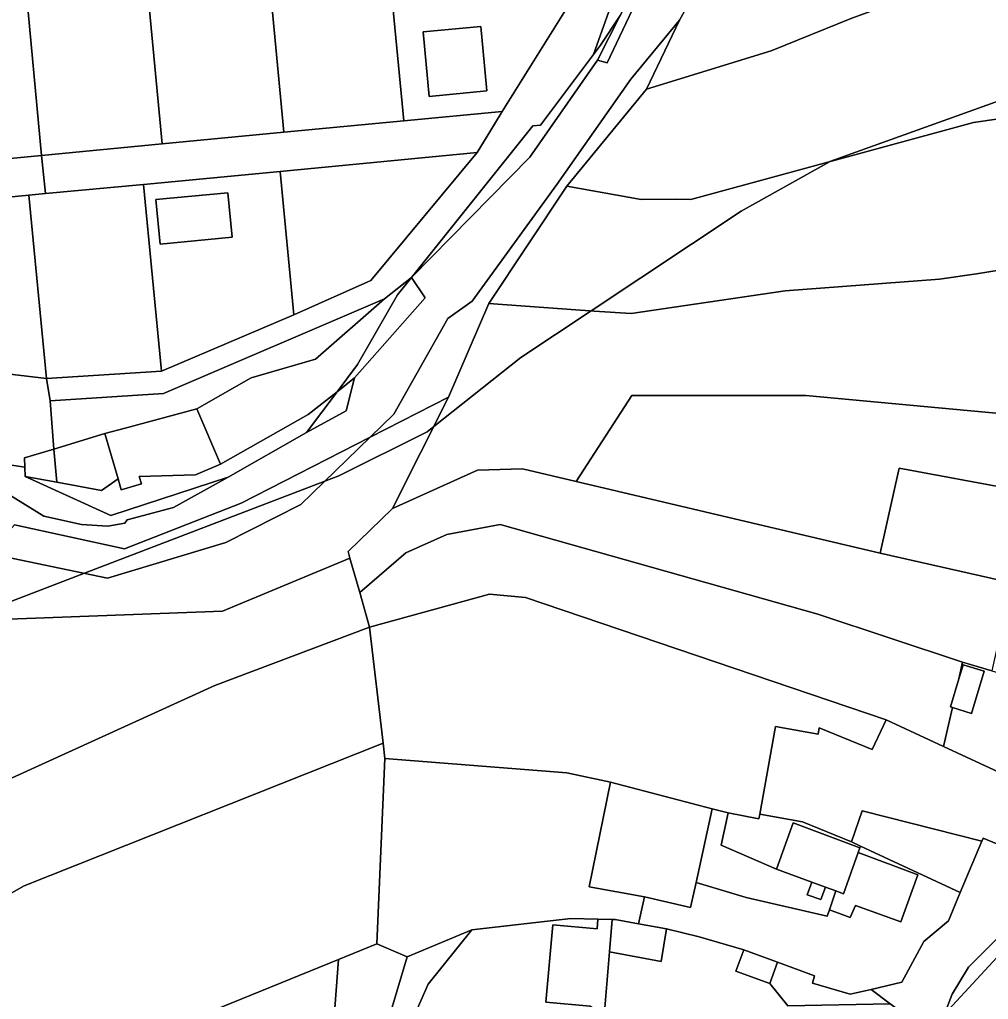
# Model space of a CAD drawing. Extents: x -502026 to -497664, y -1143484 to -1138019.
# Drawn here: x -498691.9 to -498516.2, y -1140500.5 to -1140322.7 of the extents above; entities that cross this region are included whole.
import ezdxf

# ---------------------------------------------------------------- set-up
doc = ezdxf.new("R2010")
doc.units = 0
for name, color, linetype in [('25', 7, 'Continuous'), ('31', 7, 'Continuous'), ('37', 7, 'Continuous'), ('49', 7, 'Continuous'), ('55', 7, 'Continuous'), ('62', 7, 'Continuous'), ('7', 7, 'Continuous')]:
    doc.layers.add(name, color=color, linetype=linetype)

msp = doc.modelspace()

# ---------------------------------------------------------------- linework, layer by layer
at = {"layer": '25'}
for points in [[(-498524.47, -1140265.81), (-498524.65, -1140268.85), (-498528.99, -1140268.6), (-498529.81, -1140282.37), (-498525.52, -1140282.63), (-498526.04, -1140291.37), (-498518.99, -1140291.71), (-498519.32, -1140295.92), (-498518.56, -1140303.28), (-498499.91, -1140301.37), (-498499.65, -1140303.89), (-498501.48, -1140304.88), (-498504.88, -1140306.73), (-498515.08, -1140312.18), (-498536.12, -1140320.73), (-498540.92, -1140322.47), (-498555.6, -1140328.41), (-498578.18, -1140335.35), (-498572.23, -1140322.83), (-498567.78, -1140314.8), (-498551.32, -1140274.05), (-498542.86, -1140265.2), (-498524.67, -1140263.71)], [(-498504.63, -1140331.64), (-498501.79, -1140338.9), (-498518.88, -1140341.39), (-498570.17, -1140355.34), (-498572.95, -1140355.31), (-498579.13, -1140355.34), (-498592.67, -1140352.97), (-498578.18, -1140335.35), (-498555.6, -1140328.41), (-498540.92, -1140322.47), (-498536.12, -1140320.73), (-498515.08, -1140312.18), (-498510.95, -1140322.38), (-498508.62, -1140321.44)], [(-498642.15, -1140376.28), (-498644.63, -1140350.25), (-498608.89, -1140346.84), (-498628.17, -1140370.07)], [(-498634.32, -1140390.23), (-498639.53, -1140394.37), (-498655.48, -1140403.38), (-498659.72, -1140393.33), (-498649.9, -1140387.72), (-498638.24, -1140384.31), (-498625.74, -1140373.36), (-498620.83, -1140369.5), (-498623.34, -1140372.65), (-498630.63, -1140385.27)], [(-498659.72, -1140393.33), (-498672.75, -1140396.84), (-498676.41, -1140397.83), (-498685.66, -1140400.64), (-498686.38, -1140391.89), (-498665.8, -1140390.54), (-498625.74, -1140373.36), (-498638.24, -1140384.31), (-498649.9, -1140387.72)], [(-498470.39, -1140400.29), (-498464.06, -1140398.3), (-498466.55, -1140403.85), (-498472.07, -1140416.11), (-498482.23, -1140410.42), (-498511.49, -1140407.95), (-498532.34, -1140404.08), (-498535.82, -1140419.53), (-498590.93, -1140406.5), (-498580.84, -1140390.9), (-498549.31, -1140390.9), (-498473.17, -1140397.99)], [(-498674.03, -1140406.02), (-498677.04, -1140408.15), (-498685.17, -1140406.67), (-498685.66, -1140400.64), (-498676.41, -1140397.83)], [(-498590.93, -1140406.5), (-498535.82, -1140419.53), (-498511.99, -1140424.92), (-498512.34, -1140426.55), (-498515.56, -1140440.86), (-498520.86, -1140439.3), (-498547.14, -1140430.62), (-498604.73, -1140414.3), (-498614.38, -1140416.11), (-498621.84, -1140419.44), (-498630.2, -1140426.67), (-498631.97, -1140420.41), (-498632.31, -1140419.2), (-498624.28, -1140411.45), (-498608.84, -1140404.45), (-498600.68, -1140404.2)], [(-498472.07, -1140416.11), (-498442.71, -1140432.55), (-498464.24, -1140446.62), (-498473.62, -1140438.85), (-498474.79, -1140438.43), (-498494.15, -1140431.68), (-498511.99, -1140424.92), (-498535.82, -1140419.53), (-498532.34, -1140404.08), (-498511.49, -1140407.95), (-498482.23, -1140410.42)], [(-498520.86, -1140439.3), (-498521.54, -1140442.32), (-498523.08, -1140447.41), (-498522.71, -1140447.52), (-498524.31, -1140454.6), (-498534.74, -1140449.75), (-498600.16, -1140427.54), (-498606.65, -1140426.97), (-498628.43, -1140432.94), (-498630.2, -1140426.67), (-498621.84, -1140419.44), (-498614.38, -1140416.11), (-498604.73, -1140414.3), (-498547.14, -1140430.62)], [(-498534.74, -1140449.75), (-498537.26, -1140455.17), (-498546.87, -1140451.24), (-498547.07, -1140452.39), (-498554.81, -1140451), (-498557.64, -1140466.88), (-498557.79, -1140467.75), (-498563.35, -1140466.66), (-498566.26, -1140465.94), (-498584.73, -1140461.05), (-498592.67, -1140459.4), (-498625.65, -1140456.75), (-498625.97, -1140454), (-498628.43, -1140432.94), (-498606.65, -1140426.97), (-498600.16, -1140427.54)], [(-498625.97, -1140454), (-498691.07, -1140479.89), (-498720.83, -1140496.71), (-498730.08, -1140477.05), (-498656.47, -1140443.53), (-498628.43, -1140432.94)], [(-498584.73, -1140461.05), (-498588.62, -1140480.07), (-498578.55, -1140481.89), (-498579.64, -1140486.78), (-498583.87, -1140486.01), (-498584.44, -1140486), (-498586.99, -1140485.94), (-498591.91, -1140485.82), (-498609.86, -1140487.85), (-498621.63, -1140492.78), (-498627.12, -1140490.42), (-498625.65, -1140456.75), (-498592.67, -1140459.4)], [(-498557.64, -1140466.88), (-498549.9, -1140468.26), (-498541, -1140471.91), (-498539.36, -1140472.67), (-498539.48, -1140472.99), (-498551.6, -1140468.47), (-498554.62, -1140476.86), (-498564.64, -1140472.49), (-498563.35, -1140466.66), (-498557.79, -1140467.75)], [(-498517.37, -1140471.8), (-498521.29, -1140481.1), (-498539.36, -1140472.67), (-498541, -1140471.91), (-498539.05, -1140466.25)], [(-498488.43, -1140487.32), (-498488.07, -1140508.85), (-498492.69, -1140508.93), (-498494.73, -1140508.97), (-498525.13, -1140509.48), (-498524.16, -1140503.18), (-498497.76, -1140474.62), (-498489.42, -1140468.99), (-498488.75, -1140468.62)], [(-498586.99, -1140485.94), (-498587.16, -1140487.69), (-498595.18, -1140486.96), (-498596.45, -1140501), (-498588.43, -1140501.73), (-498585.87, -1140503.45), (-498588.03, -1140529.72), (-498588.8, -1140539.12), (-498602.81, -1140536.42), (-498598.96, -1140522.87), (-498627.99, -1140520.95), (-498617.78, -1140497.71), (-498609.86, -1140487.85), (-498591.91, -1140485.82)]]:
    msp.add_lwpolyline(points, close=True, dxfattribs=at)
at = {"layer": '31'}
msp.add_lwpolyline([(-498487.67, -1140363.9), (-498518.31, -1140368.86), (-498525.05, -1140369.81), (-498553.06, -1140371.91), (-498580.96, -1140376.06), (-498587.66, -1140375.59), (-498606.78, -1140374.21), (-498592.67, -1140352.97), (-498579.13, -1140355.34), (-498572.95, -1140355.31), (-498570.17, -1140355.34), (-498518.88, -1140341.39), (-498501.79, -1140338.9)], dxfattribs=at)
msp.add_lwpolyline([(-498475.06, -1140383.37), (-498470.39, -1140400.29), (-498473.17, -1140397.99), (-498549.31, -1140390.9), (-498580.84, -1140390.9), (-498590.93, -1140406.5), (-498600.68, -1140404.2), (-498608.84, -1140404.45), (-498624.28, -1140411.45), (-498614.09, -1140391.2), (-498606.78, -1140374.21), (-498587.66, -1140375.59), (-498580.96, -1140376.06), (-498553.06, -1140371.91), (-498525.05, -1140369.81), (-498518.31, -1140368.86), (-498487.67, -1140363.9), (-498472.82, -1140361.23), (-498467.28, -1140360.18), (-498458.43, -1140357.69), (-498455.2, -1140366.64), (-498453.98, -1140370.26), (-498476.93, -1140376.6)], close=True, dxfattribs=at)
at = {"layer": '37'}
for points in [[(-498630.2, -1140426.67), (-498628.43, -1140432.94), (-498656.47, -1140443.53), (-498730.08, -1140477.05), (-498744.98, -1140453.15), (-498730.05, -1140443.94), (-498723.36, -1140440.04), (-498707.62, -1140435.39), (-498695.57, -1140431.55), (-498655.07, -1140430.02), (-498631.97, -1140420.41)], [(-498625.65, -1140456.75), (-498627.12, -1140490.42), (-498634.08, -1140493.26), (-498663.95, -1140505.43), (-498674.39, -1140512.29), (-498720.83, -1140496.71), (-498691.07, -1140479.89), (-498625.97, -1140454)], [(-498621.63, -1140492.78), (-498627.2, -1140511.63), (-498635.98, -1140518.93), (-498634.08, -1140493.26), (-498627.12, -1140490.42)], [(-498635.98, -1140518.93), (-498648.73, -1140522.18), (-498674.39, -1140512.29), (-498663.95, -1140505.43), (-498634.08, -1140493.26)]]:
    msp.add_lwpolyline(points, close=True, dxfattribs=at)
at = {"layer": '49'}
for points in [[(-498700.27, -1140404.92), (-498687.52, -1140412.83), (-498680.66, -1140414.32), (-498675.89, -1140414.61), (-498672.83, -1140414.11), (-498672.4, -1140413.46), (-498664, -1140411.21), (-498654.04, -1140405.75), (-498639.83, -1140397.65), (-498632.65, -1140393.71), (-498631.16, -1140387.73), (-498618.33, -1140373.19), (-498620.83, -1140369.5), (-498599.35, -1140347.69), (-498587.08, -1140330.06), (-498585.34, -1140330.54), (-498572.89, -1140304.23)], [(-498567.78, -1140314.8), (-498572.23, -1140322.83), (-498581.01, -1140333.55), (-498594.47, -1140352.65), (-498609.8, -1140373.78), (-498614.2, -1140376.95), (-498624.02, -1140394.3), (-498628.34, -1140398.5), (-498651.71, -1140410.46), (-498672.84, -1140418.75), (-498692.8, -1140414.4)]]:
    msp.add_lwpolyline(points, dxfattribs=at)
for points in [[(-498587.08, -1140330.06), (-498582.98, -1140321.99), (-498574.07, -1140304.58), (-498572.89, -1140304.23), (-498585.34, -1140330.54)], [(-498587.08, -1140330.06), (-498599.35, -1140347.69), (-498620.83, -1140369.5), (-498598.8, -1140341.98), (-498597.43, -1140341.87), (-498587.81, -1140329.06), (-498586.54, -1140327.36), (-498582.98, -1140321.99)], [(-498631.16, -1140387.73), (-498634.32, -1140390.23), (-498630.63, -1140385.27), (-498623.34, -1140372.65), (-498620.83, -1140369.5), (-498618.33, -1140373.19)], [(-498639.83, -1140397.65), (-498634.32, -1140390.23), (-498631.16, -1140387.73), (-498632.65, -1140393.71)], [(-498697.49, -1140419.56), (-498692.8, -1140414.4), (-498672.84, -1140418.75), (-498651.71, -1140410.46), (-498628.34, -1140398.5), (-498640.91, -1140410.71), (-498654.51, -1140417.57), (-498675.95, -1140424.04)]]:
    msp.add_lwpolyline(points, close=True, dxfattribs=at)
at = {"layer": '55'}
for points in [[(-498582.98, -1140321.99), (-498586.54, -1140327.36), (-498587.81, -1140329.06), (-498579.85, -1140306.59), (-498574.07, -1140304.58)], [(-498587.81, -1140329.06), (-498597.43, -1140341.87), (-498598.8, -1140341.98), (-498620.83, -1140369.5), (-498625.74, -1140373.36), (-498665.8, -1140390.54), (-498686.38, -1140391.89), (-498687.02, -1140387.86), (-498666.17, -1140386.51), (-498642.15, -1140376.28), (-498628.17, -1140370.07), (-498608.89, -1140346.84), (-498606.59, -1140343.1), (-498604.38, -1140339.37), (-498585.04, -1140308.39), (-498579.85, -1140306.59)], [(-498604.38, -1140339.37), (-498622.2, -1140341.08), (-498625.08, -1140310.91), (-498588.42, -1140308.72), (-498585.04, -1140308.39)], [(-498578.18, -1140335.35), (-498592.67, -1140352.97), (-498606.78, -1140374.21), (-498614.09, -1140391.2), (-498628.34, -1140398.5), (-498624.02, -1140394.3), (-498614.2, -1140376.95), (-498609.8, -1140373.78), (-498594.47, -1140352.65), (-498581.01, -1140333.55), (-498572.23, -1140322.83)], [(-498607.13, -1140335.64), (-498608.21, -1140323.97), (-498618.7, -1140324.93), (-498617.6, -1140336.67)], [(-498607.13, -1140335.64), (-498617.6, -1140336.67), (-498618.7, -1140324.93), (-498608.21, -1140323.97)], [(-498608.89, -1140346.84), (-498644.63, -1140350.25), (-498669.42, -1140352.61), (-498687.19, -1140354.28), (-498687.95, -1140347.35), (-498666.05, -1140345.26), (-498643.95, -1140343.16), (-498622.2, -1140341.08), (-498604.38, -1140339.37), (-498606.59, -1140343.1)], [(-498687.19, -1140354.28), (-498690.21, -1140354.6), (-498713.32, -1140356.8), (-498740.24, -1140359.37), (-498737.12, -1140352.09), (-498710.8, -1140349.53), (-498687.95, -1140347.35)], [(-498653.36, -1140362.22), (-498666.42, -1140363.45), (-498667.19, -1140355.37), (-498654.14, -1140354.15)], [(-498639.83, -1140397.65), (-498654.04, -1140405.75), (-498675.32, -1140412.67), (-498690.88, -1140405.63), (-498685.17, -1140406.67), (-498677.04, -1140408.15), (-498674.03, -1140406.02), (-498673.45, -1140408.01), (-498669.8, -1140406.95), (-498670.2, -1140405.59), (-498660.01, -1140405.29), (-498655.48, -1140403.38), (-498639.53, -1140394.37), (-498634.32, -1140390.23)], [(-498624.28, -1140411.45), (-498632.31, -1140419.2), (-498631.97, -1140420.41), (-498655.07, -1140430.02), (-498695.57, -1140431.55), (-498707.62, -1140435.39), (-498708.7, -1140430.79), (-498697.49, -1140419.56), (-498675.95, -1140424.04), (-498654.51, -1140417.57), (-498640.91, -1140410.71), (-498628.34, -1140398.5), (-498614.09, -1140391.2)], [(-498655.48, -1140403.38), (-498660.01, -1140405.29), (-498670.2, -1140405.59), (-498669.8, -1140406.95), (-498673.45, -1140408.01), (-498674.03, -1140406.02), (-498676.41, -1140397.83), (-498672.75, -1140396.84), (-498659.72, -1140393.33)], [(-498690.95, -1140403.93), (-498690.88, -1140405.63), (-498675.32, -1140412.67), (-498654.04, -1140405.75), (-498664, -1140411.21), (-498672.4, -1140413.46), (-498672.83, -1140414.11), (-498675.89, -1140414.61), (-498680.66, -1140414.32), (-498687.52, -1140412.83), (-498700.27, -1140404.92), (-498703.99, -1140401.95)], [(-498515.56, -1140440.86), (-498510.26, -1140442.43), (-498507.81, -1140443.15), (-498507.25, -1140441.84), (-498489.48, -1140450.17), (-498484.44, -1140456.39), (-498503.28, -1140470.04), (-498511, -1140460.79), (-498524.31, -1140454.6), (-498522.71, -1140447.52), (-498519.24, -1140448.59), (-498516.92, -1140440.93), (-498520.77, -1140439.77), (-498521.54, -1140442.32), (-498520.86, -1140439.3)], [(-498522.71, -1140447.52), (-498523.08, -1140447.41), (-498521.54, -1140442.32), (-498520.77, -1140439.77), (-498516.92, -1140440.93), (-498519.24, -1140448.59)], [(-498524.31, -1140454.6), (-498511, -1140460.79), (-498503.28, -1140470.04), (-498509.39, -1140474.46), (-498517.14, -1140471.25), (-498517.37, -1140471.8), (-498539.05, -1140466.25), (-498541, -1140471.91), (-498549.9, -1140468.26), (-498557.64, -1140466.88), (-498554.81, -1140451), (-498547.07, -1140452.39), (-498546.87, -1140451.24), (-498537.26, -1140455.17), (-498534.74, -1140449.75)], [(-498566.26, -1140465.94), (-498569.16, -1140479.25), (-498570.24, -1140483.82), (-498578.55, -1140481.89), (-498588.62, -1140480.07), (-498584.73, -1140461.05)], [(-498563.35, -1140466.66), (-498564.64, -1140472.49), (-498554.62, -1140476.86), (-498548.2, -1140479.22), (-498549.05, -1140481.54), (-498546.56, -1140482.36), (-498545.75, -1140480.12), (-498543.87, -1140480.81), (-498545, -1140484.21), (-498545.42, -1140485.36), (-498560.11, -1140482.01), (-498569.16, -1140479.25), (-498566.26, -1140465.94)], [(-498539.48, -1140472.99), (-498539.78, -1140473.83), (-498542.49, -1140481.31), (-498543.87, -1140480.81), (-498545.75, -1140480.12), (-498548.2, -1140479.22), (-498554.62, -1140476.86), (-498551.6, -1140468.47)], [(-498521.29, -1140481.1), (-498523.44, -1140486.2), (-498527.88, -1140489.95), (-498531.9, -1140497.34), (-498537.44, -1140498.71), (-498541.27, -1140499.51), (-498548.09, -1140497.52), (-498547.7, -1140496.18), (-498554.42, -1140493.73), (-498560.56, -1140491.49), (-498568.63, -1140489.16), (-498574.55, -1140487.7), (-498579.64, -1140486.78), (-498578.55, -1140481.89), (-498570.24, -1140483.82), (-498569.16, -1140479.25), (-498560.11, -1140482.01), (-498545.42, -1140485.36), (-498545, -1140484.21), (-498541.24, -1140485.62), (-498540.31, -1140483.45), (-498532.09, -1140486.44), (-498528.98, -1140477.86), (-498539.78, -1140473.83), (-498539.48, -1140472.99), (-498539.36, -1140472.67)], [(-498545, -1140484.21), (-498543.87, -1140480.81), (-498542.49, -1140481.31), (-498539.78, -1140473.83), (-498528.98, -1140477.86), (-498532.09, -1140486.44), (-498540.31, -1140483.45), (-498541.24, -1140485.62)], [(-498524.16, -1140503.18), (-498522.78, -1140499.54), (-498519.81, -1140494.63), (-498505.6, -1140480.51), (-498503.53, -1140478.64), (-498497.76, -1140474.62)], [(-498545.75, -1140480.12), (-498546.56, -1140482.36), (-498549.05, -1140481.54), (-498548.2, -1140479.22)], [(-498584.44, -1140486), (-498584.92, -1140491.85), (-498585.87, -1140503.45), (-498588.43, -1140501.73), (-498596.45, -1140501), (-498595.18, -1140486.96), (-498587.16, -1140487.69), (-498586.99, -1140485.94)], [(-498579.64, -1140486.78), (-498574.55, -1140487.7), (-498575.56, -1140493.58), (-498584.92, -1140491.85), (-498584.44, -1140486), (-498583.87, -1140486.01)], [(-498560.56, -1140491.49), (-498561.96, -1140495.36), (-498555.82, -1140497.61), (-498552.53, -1140501.67), (-498534, -1140501.29), (-498532.27, -1140502.58), (-498545.84, -1140504.13), (-498547.48, -1140519.12), (-498551.69, -1140518.66), (-498550.51, -1140508.96), (-498556.72, -1140508.22), (-498556.48, -1140506.21), (-498559.51, -1140505.85), (-498559.75, -1140507.86), (-498565.72, -1140507.15), (-498566.94, -1140516.81), (-498572.1, -1140516.21), (-498571.72, -1140512.94), (-498585.87, -1140503.45), (-498584.92, -1140491.85), (-498575.56, -1140493.58), (-498574.55, -1140487.7), (-498568.63, -1140489.16)], [(-498554.42, -1140493.73), (-498555.82, -1140497.61), (-498561.96, -1140495.36), (-498560.56, -1140491.49)], [(-498537.44, -1140498.71), (-498534, -1140501.29), (-498552.53, -1140501.67), (-498555.82, -1140497.61), (-498554.42, -1140493.73), (-498547.7, -1140496.18), (-498548.09, -1140497.52), (-498541.27, -1140499.51)]]:
    msp.add_lwpolyline(points, close=True, dxfattribs=at)
for points in [[(-498505.6, -1140480.51), (-498519.81, -1140494.63), (-498522.78, -1140499.54), (-498524.16, -1140503.18), (-498525.13, -1140509.48), (-498529.72, -1140538.53), (-498531.23, -1140537.43), (-498536.7, -1140538.87), (-498536.78, -1140527.54), (-498530.96, -1140503.56), (-498532.27, -1140502.58), (-498534, -1140501.29), (-498537.44, -1140498.71), (-498531.9, -1140497.34), (-498527.88, -1140489.95), (-498523.44, -1140486.2), (-498521.29, -1140481.1), (-498517.37, -1140471.8), (-498517.14, -1140471.25), (-498509.39, -1140474.46)], [(-498627.2, -1140511.63), (-498621.63, -1140492.78), (-498609.86, -1140487.85), (-498617.78, -1140497.71), (-498627.99, -1140520.95)]]:
    msp.add_lwpolyline(points, dxfattribs=at)
at = {"layer": '62'}
for points in [[(-498804, -1140492.5), (-498776.07, -1140471.55), (-498756.86, -1140457.14), (-498756, -1140456.5), (-498755.15, -1140456.01), (-498734.5, -1140444), (-498731.27, -1140442.76), (-498729.53, -1140442.09), (-498707.98, -1140433.84), (-498680.13, -1140423.17), (-498636.55, -1140406.48), (-498634, -1140405.5), (-498618, -1140397.5), (-498616.77, -1140396.52), (-498601, -1140384), (-498588.24, -1140375.55), (-498561, -1140357.5), (-498545, -1140348.5), (-498544.93, -1140348.48), (-498503.82, -1140333.7)], [(-498503.82, -1140333.7), (-498544.93, -1140348.48), (-498545, -1140348.5), (-498561, -1140357.5), (-498588.24, -1140375.55), (-498601, -1140384), (-498616.77, -1140396.52), (-498618, -1140397.5), (-498634, -1140405.5), (-498636.55, -1140406.48), (-498680.13, -1140423.17), (-498707.98, -1140433.84), (-498729.53, -1140442.09), (-498731.27, -1140442.76), (-498734.5, -1140444), (-498755.15, -1140456.01), (-498756, -1140456.5), (-498756.86, -1140457.14), (-498776.07, -1140471.55), (-498804, -1140492.5)]]:
    msp.add_lwpolyline(points, dxfattribs=at)
at = {"layer": '7'}
for points in [[(-498622.2, -1140341.08), (-498643.95, -1140343.16), (-498646.89, -1140312.39), (-498625.08, -1140310.91)], [(-498643.95, -1140343.16), (-498666.05, -1140345.26), (-498669, -1140313.93), (-498646.89, -1140312.39)], [(-498666.05, -1140345.26), (-498687.95, -1140347.35), (-498690.88, -1140315.41), (-498669, -1140313.93)], [(-498687.95, -1140347.35), (-498710.8, -1140349.53), (-498737.12, -1140352.09), (-498723.9, -1140326.67), (-498723.41, -1140325.79), (-498713.47, -1140321.56), (-498698.87, -1140316.15), (-498698.72, -1140316.58), (-498690.88, -1140315.41)], [(-498642.15, -1140376.28), (-498666.17, -1140386.51), (-498669.42, -1140352.61), (-498644.63, -1140350.25)], [(-498666.17, -1140386.51), (-498687.02, -1140387.86), (-498690.21, -1140354.6), (-498687.19, -1140354.28), (-498669.42, -1140352.61)], [(-498687.02, -1140387.86), (-498710.55, -1140385.04), (-498713.32, -1140356.8), (-498690.21, -1140354.6)], [(-498653.36, -1140362.22), (-498654.14, -1140354.15), (-498667.19, -1140355.37), (-498666.42, -1140363.45)], [(-498710.55, -1140385.04), (-498687.02, -1140387.86), (-498686.38, -1140391.89), (-498685.66, -1140400.64), (-498690.99, -1140402.25), (-498690.95, -1140403.93), (-498703.99, -1140401.95), (-498721.27, -1140388.18), (-498722.85, -1140386.91), (-498734.56, -1140385.81), (-498739.8, -1140381.33)], [(-498685.17, -1140406.67), (-498690.88, -1140405.63), (-498690.95, -1140403.93), (-498690.99, -1140402.25), (-498685.66, -1140400.64)]]:
    msp.add_lwpolyline(points, close=True, dxfattribs=at)

doc.saveas('drawing.dxf')
